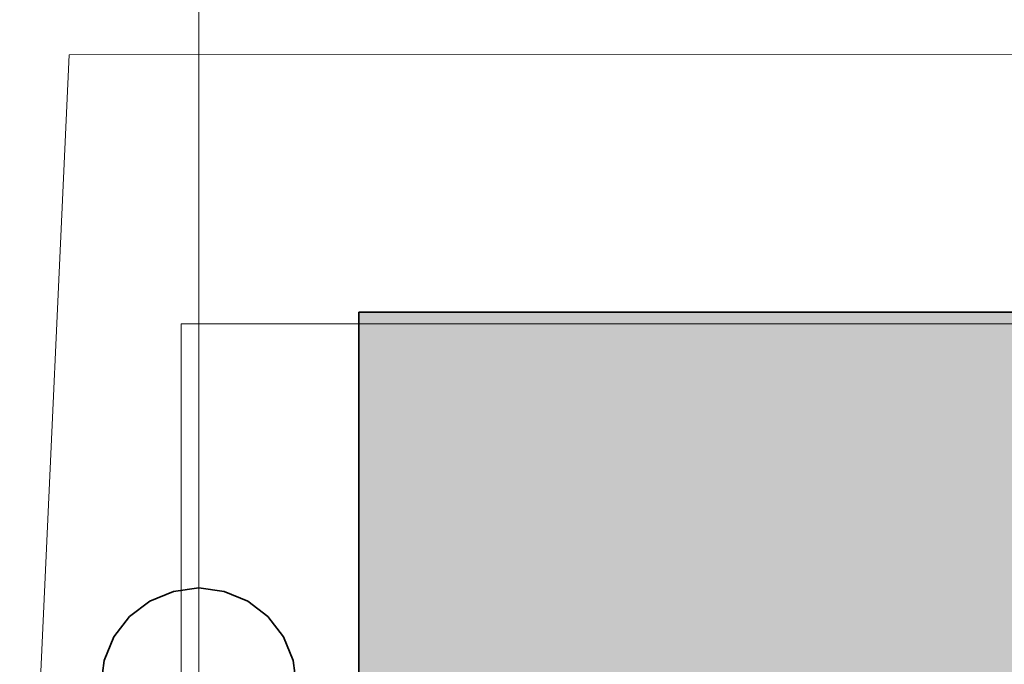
# Model space of a CAD drawing. Extents: x -223 to 557, y -138 to 606.
# Tile 314 of 347: x 263.01 to 268.54, y 356.88 to 360.5. Entities that reach past the tile are written whole.
import ezdxf
from ezdxf.lldxf.tags import DXFTag

# ---------------------------------------------------------------- set-up
doc = ezdxf.new("R2010")
doc.units = 0
doc.layers.get('0').update_dxf_attribs({"lineweight": 35})
doc.layers.add('5_EG-AUSBAU', color=7, linetype='Continuous', lineweight=25)
doc.layers.add('5_EG-HLSE', color=7, linetype='Continuous', lineweight=25)
for name, color, linetype, lineweight, true_color in [('H_Heizkoerper', 1, 'Continuous', 35, 0xff0000), ('H_Heizkoerperflaeche', 7, 'Continuous', 35, 0xc0c0c0), ('H_Ruecklauf', 5, 'Continuous', 35, 0x0000ff), ('H_Ruecklauf_Beschriftung', 5, 'Continuous', 18, 0x0000ff)]:
    doc.layers.add(name, color=color, linetype=linetype, lineweight=lineweight, true_color=true_color)
tags = doc.linetypes.add('ALL_S14', pattern=[0.002, 0.001, -0.001]).pattern_tags.tags
tags[6:7] = [DXFTag(74, 4), DXFTag(75, 0), DXFTag(340, '0'), DXFTag(46, 1.0), DXFTag(50, 0.0), DXFTag(44, 0.0), DXFTag(45, 0.0)]
tags[4:5] = [DXFTag(74, 4), DXFTag(75, 0), DXFTag(340, '0'), DXFTag(46, 1.0), DXFTag(50, 0.0), DXFTag(44, 0.0), DXFTag(45, 0.0)]

# ---------------------------------------------------------------- blocks, each defined once
blk = doc.blocks.new('Referenz-A07ALDUO1N', base_point=(-167.6747, -99.33))
at = {"layer": '5_EG-AUSBAU', "color": 0, "lineweight": 13}
for q in [(263.0074, 354.2794), (284.5566, 360.3133)]:
    blk.add_line((263.2854, 360.3031), q, dxfattribs=at)
at = {"layer": '5_EG-HLSE', "color": 0, "linetype": 'ALL_S14', "lineweight": 13, "ltscale": 0.13}
for p, q in [((263.9148, 356.7912), (263.9148, 358.7912)), ((263.9148, 358.7912), (283.9148, 358.7912))]:
    blk.add_line(p, q, dxfattribs=at)
blk = doc.blocks.new('Heizkörper-A07ALDUY1N', base_point=(254.7664, 350.314))
at = {"color": 0, "linetype": 'ByBlock', "lineweight": -2, "ltscale": 0.35}
for p, q in [((264.913, 358.8564), (281.473, 358.8575)), ((264.9133, 354.6564), (264.913, 358.8564))]:
    blk.add_line(p, q, dxfattribs=at)
at = {"layer": 'H_Heizkoerperflaeche', "linetype": 'ByBlock', "lineweight": -2, "ltscale": 0.35}
for points in [[(281.473, 358.8564), (264.913, 358.8564), (281.473, 358.8575)], [(264.9133, 354.6575), (281.473, 358.8564), (264.913, 358.8564)], [(281.4733, 354.6575), (264.9133, 354.6575), (281.473, 358.8564)]]:
    blk.add_solid(points, dxfattribs=at)
blk = doc.blocks.new('Bauteilbeschriftung-A07ALDVK1N', base_point=(246.0863, 356.6564))
at = {"color": 0, "linetype": 'ByBlock', "lineweight": -2, "ltscale": 0.18}
blk.add_line((264.0131, 380.6026), (264.0131, 356.6564), dxfattribs=at)
blk = doc.blocks.new('Geometrie-A07ALE0Q1N', base_point=(199.178, 299.0786))
at = {"layer": 'H_Ruecklauf', "lineweight": -2}
for p, q in [((264.0131, 357.3064), (263.8708, 357.2876)), ((263.8708, 357.2876), (264.0131, 357.3064)), ((264.1555, 357.2876), (264.0131, 357.3064)), ((264.0131, 357.3064), (264.1555, 357.2876)), ((263.8708, 357.2876), (263.7381, 357.2327)), ((263.7381, 357.2327), (263.8708, 357.2876)), ((264.2881, 357.2327), (264.1555, 357.2876)), ((264.1555, 357.2876), (264.2881, 357.2327)), ((263.7381, 357.2327), (263.6242, 357.1453)), ((263.6242, 357.1453), (263.7381, 357.2327)), ((264.402, 357.1453), (264.2881, 357.2327)), ((264.2881, 357.2327), (264.402, 357.1453)), ((263.6242, 357.1453), (263.5368, 357.0314)), ((263.5368, 357.0314), (263.6242, 357.1453)), ((264.4894, 357.0314), (264.402, 357.1453)), ((264.402, 357.1453), (264.4894, 357.0314)), ((263.5368, 357.0314), (263.4819, 356.8987)), ((263.4819, 356.8987), (263.5368, 357.0314)), ((264.5444, 356.8987), (264.4894, 357.0314)), ((264.4894, 357.0314), (264.5444, 356.8987)), ((263.4819, 356.8987), (263.4631, 356.7564)), ((263.4631, 356.7564), (263.4819, 356.8987)), ((264.5631, 356.7564), (264.5444, 356.8987)), ((264.5444, 356.8987), (264.5631, 356.7564))]:
    blk.add_line(p, q, dxfattribs=at)

msp = doc.modelspace()

# ---------------------------------------------------------------- block references
at = {"color": 251, "lineweight": 25, "ltscale": 0.25, "true_color": 0x585858}
msp.add_blockref('Referenz-A07ALDUO1N', (-167.6747, -99.33), dxfattribs=at)
at = {"linetype": 'Continuous', "ltscale": 0.35}
msp.add_blockref('Geometrie-A07ALE0Q1N', (199.178, 299.0786), dxfattribs=at)
at = {"layer": 'H_Heizkoerper', "ltscale": 0.35}
msp.add_blockref('Heizkörper-A07ALDUY1N', (254.7664, 350.314), dxfattribs=at)
at = {"layer": 'H_Ruecklauf_Beschriftung', "ltscale": 0.18}
msp.add_blockref('Bauteilbeschriftung-A07ALDVK1N', (246.0863, 356.6564), dxfattribs=at)

doc.saveas('drawing.dxf')
